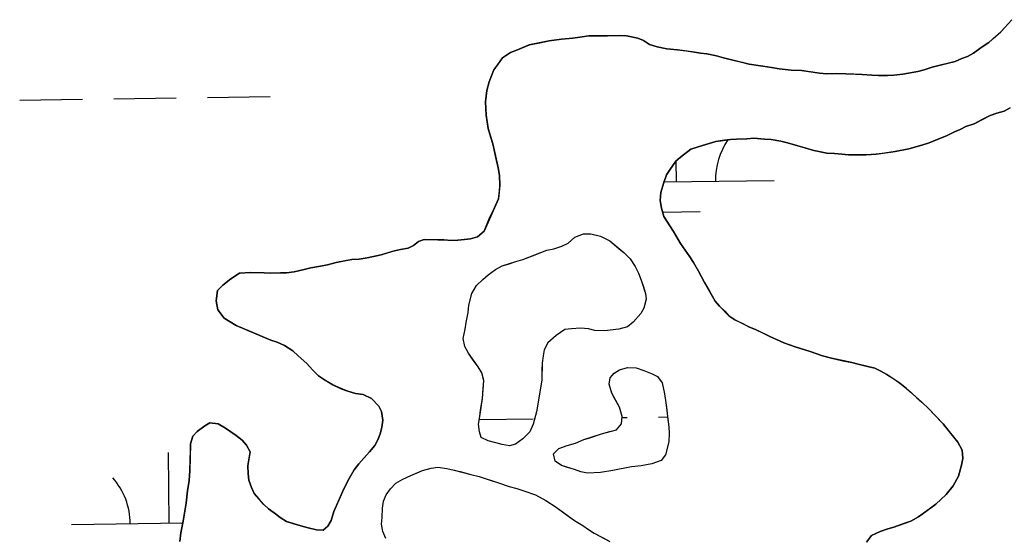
# Model space of a CAD drawing. Extents: x 3767014 to 3805179, y 361544 to 387384.
# Drawn here: x 3779530 to 3780033, y 375111 to 375376 of the extents above; entities that cross this region are included whole.
import ezdxf

# ---------------------------------------------------------------- set-up
doc = ezdxf.new("R2010")
doc.units = 0
doc.layers.add('V-TOPO-SHOR', color=7, linetype='Continuous')
doc.layers.add('V-WETL-SWMP', color=7, linetype='Continuous')

msp = doc.modelspace()

# ---------------------------------------------------------------- linework, layer by layer
at = {"layer": 'V-TOPO-SHOR'}
for points in [[(3779774.552, 375284.69), (3779774.967, 375288.499), (3779775.209, 375291.675), (3779775.018, 375296.615), (3779774.32, 375300.453), (3779773.183, 375305.735), (3779771.613, 375312.78), (3779770.583, 375315.991), (3779769.266, 375320.483), (3779768.168, 375327.356), (3779767.867, 375334.208), (3779768.492, 375339.922), (3779769.718, 375344.348), (3779772.106, 375350.494), (3779774.089, 375353.308), (3779776.561, 375356.589), (3779780.612, 375359.35), (3779784.148, 375360.691), (3779790.264, 375363.241), (3779795.546, 375364.377), (3779800.346, 375365.369), (3779806.734, 375366.159), (3779812.476, 375366.649), (3779817.275, 375367.478), (3779820.627, 375367.869), (3779826.038, 375367.89), (3779830.179, 375367.943), (3779836.393, 375368.103), (3779839.887, 375367.853), (3779845.748, 375366.747), (3779848.583, 375365.559), (3779851.712, 375363.409), (3779855.505, 375362.356), (3779860.572, 375361.271), (3779865.97, 375360.814), (3779870.412, 375360.222), (3779874.697, 375359.634), (3779877.705, 375359.079), (3779880.88, 375358.68), (3779885.791, 375357.756), (3779889.426, 375356.708), (3779894.96, 375355.293), (3779897.966, 375354.578), (3779902.556, 375353.505), (3779909.529, 375352.37), (3779913.971, 375351.778), (3779917.932, 375351.041), (3779923.965, 375350.406), (3779929.372, 375350.269), (3779934.13, 375349.509), (3779938.568, 375348.757), (3779942.221, 375348.505), (3779947.001, 375348.7), (3779951.931, 375348.413), (3779956.86, 375348.288), (3779960.203, 375348.202), (3779965.284, 375347.752), (3779968.624, 375347.666), (3779973.242, 375347.707), (3779976.427, 375347.785), (3779981.058, 375348.303), (3779988.733, 375349.695), (3779991.941, 375350.57), (3779996.112, 375351.895), (3780004.284, 375353.912), (3780007.808, 375354.776), (3780011.19, 375356.282), (3780014.082, 375357.32), (3780017.149, 375358.993), (3780021.045, 375361.918), (3780024.932, 375364.525), (3780027.211, 375366.534), (3780031.121, 375369.936), (3780033.417, 375372.584)], [(3780035.852, 375331.132), (3780032.786, 375329.461), (3780029.097, 375328.441), (3780025.724, 375327.253), (3780021.854, 375325.285), (3780017.496, 375323.01), (3780013.16, 375321.529), (3780010.256, 375320.012), (3780007.36, 375318.814), (3780003.651, 375316.999), (3779998.662, 375314.898), (3779994.482, 375313.253), (3779990.792, 375312.076), (3779984.056, 375310.179), (3779977.175, 375308.764), (3779970.465, 375307.824), (3779967.43, 375307.425), (3779962.327, 375307.078), (3779958.669, 375307.173), (3779953.256, 375307.152), (3779949.92, 375307.398), (3779946.11, 375307.814), (3779942.293, 375307.91), (3779938.967, 375308.635), (3779935.643, 375309.356), (3779931.064, 375310.746), (3779927.424, 375311.637), (3779922.212, 375313.204), (3779918.733, 375314.089), (3779913.822, 375315.01), (3779910.322, 375315.101), (3779904.921, 375315.559), (3779901.413, 375315.332), (3779896.156, 375315.148), (3779892.967, 375314.91), (3779889.932, 375314.513), (3779885.457, 375313.831), (3779878.721, 375311.934), (3779872.784, 375310.017)], [(3779872.784, 375310.017), (3779867.422, 375305.858), (3779865.143, 375303.849), (3779862.005, 375299.47), (3779860.344, 375296.808), (3779858.974, 375293.023), (3779857.407, 375287.811), (3779857.145, 375283.838), (3779857.84, 375279.84), (3779859.001, 375275.513), (3779860.836, 375272.598), (3779863.9, 375267.904), (3779867.561, 375261.76), (3779872.321, 375254.953), (3779874.156, 375252.041), (3779876.751, 375247.676), (3779878.266, 375244.77), (3779879.784, 375241.866), (3779882.067, 375237.829), (3779885.271, 375232.335), (3779887.431, 375229.732), (3779890.069, 375227.116), (3779892.24, 375224.833), (3779895.214, 375222.846), (3779899.299, 375220.829), (3779902.441, 375219.158), (3779906.064, 375217.632), (3779909.681, 375215.947), (3779913.14, 375214.265), (3779916.603, 375212.744), (3779920.22, 375211.058), (3779926.056, 375209), (3779929.214, 375207.963), (3779933.794, 375206.571), (3779939.946, 375204.345), (3779944.689, 375203.108), (3779950.387, 375201.846), (3779954.98, 375200.933), (3779958.3, 375200.05), (3779963.047, 375198.975), (3779966.687, 375198.084), (3779969.83, 375196.57), (3779972.812, 375194.901), (3779976.884, 375192.249), (3779979.542, 375190.431), (3779982.972, 375187.635), (3779985.465, 375185.503), (3779988.107, 375183.048), (3779990.755, 375180.75), (3779994.327, 375177.315), (3779996.962, 375174.542), (3780001.611, 375169.647), (3780005.466, 375164.771), (3780009.168, 375160.221), (3780011.294, 375156.186), (3780011.661, 375151.879), (3780011.098, 375148.551), (3780009.519, 375142.86), (3780006.846, 375137.994), (3780003.227, 375133.47), (3779997.847, 375128.515), (3779994.441, 375126.056), (3779989.086, 375122.054), (3779985.211, 375119.926), (3779981.514, 375118.589), (3779976.533, 375116.807), (3779973.326, 375115.935), (3779969.472, 375114.599), (3779965.12, 375112.484), (3779962.488, 375109.209)], [(3779637.77, 375165.478), (3779640.43, 375163.659), (3779643.549, 375161.191), (3779645.716, 375158.748), (3779647.696, 375155.352), (3779646.963, 375151.551), (3779646.4, 375148.223), (3779646.611, 375144.078), (3779647.006, 375140.885), (3779648.339, 375137.031), (3779649.693, 375133.971), (3779652.169, 375131.2), (3779654.645, 375128.431), (3779656.974, 375126.144), (3779660.572, 375123.664), (3779662.909, 375121.694), (3779666.2, 375119.699), (3779669.516, 375118.656), (3779673.464, 375117.442), (3779677.257, 375116.389), (3779681.533, 375115.484), (3779684.87, 375115.238), (3779687.309, 375117.243), (3779688.978, 375120.225), (3779690.368, 375124.806), (3779692.564, 375129.685), (3779694.768, 375134.881), (3779696.779, 375138.809), (3779698.284, 375141.635), (3779700.785, 375146.028), (3779703.093, 375149.151), (3779705.716, 375152.108), (3779708.665, 375155.377), (3779711.293, 375158.492), (3779713.128, 375161.787), (3779714.164, 375164.945), (3779714.879, 375167.952), (3779715.446, 375171.439), (3779714.764, 375175.912), (3779713.402, 375178.655), (3779709.683, 375182.57), (3779705.438, 375184.59), (3779701.473, 375185.169), (3779697.524, 375186.386), (3779694.213, 375187.586), (3779689.965, 375189.603), (3779685.887, 375191.938), (3779682.6, 375194.092), (3779679.498, 375197.195), (3779676.557, 375200.456), (3779672.201, 375204.388), (3779669.397, 375206.847), (3779665.172, 375209.663), (3779661.395, 375211.353), (3779658.237, 375212.387), (3779653.828, 375214.253), (3779646.9, 375217.136), (3779640.442, 375219.85), (3779634.333, 375223.668), (3779631.099, 375227.891), (3779630.264, 375232.527), (3779631.034, 375237.762), (3779633.653, 375240.559), (3779637.712, 375243.64), (3779642.245, 375246.546), (3779647.827, 375247.039), (3779654.828, 375246.859), (3779658.164, 375246.613), (3779663.103, 375246.806), (3779666.284, 375246.724), (3779670.12, 375247.263), (3779675.246, 375248.563), (3779678.609, 375249.272), (3779683.567, 375250.259), (3779687.084, 375250.806), (3779691.575, 375252.122), (3779695.894, 375252.966), (3779699.574, 375253.667), (3779703.396, 375253.728), (3779707.394, 375254.42), (3779710.595, 375255.135), (3779714.596, 375255.987), (3779718.289, 375257.165), (3779721.336, 375258.041), (3779724.537, 375258.756), (3779728.375, 375259.452), (3779731.118, 375260.814), (3779733.716, 375262.817), (3779736.608, 375263.857), (3779739.949, 375263.771), (3779743.449, 375263.681), (3779746.629, 375263.599), (3779750.442, 375263.341), (3779753.789, 375263.415), (3779757.141, 375263.806), (3779760.177, 375264.206), (3779763.703, 375265.23), (3779767.121, 375268.166), (3779769.827, 375274.304), (3779772.352, 375279.652), (3779774.552, 375284.69)], [(3779769.221, 375160.882), (3779765.743, 375162.555), (3779764.766, 375165.572), (3779764.338, 375169.457), (3779764.965, 375173.311), (3779765.403, 375176.645), (3779766.259, 375182.607), (3779766.743, 375187.699), (3779767.023, 375191.739), (3779766.069, 375195.637), (3779764.209, 375198.678), (3779761.657, 375202.086), (3779759.11, 375205.672), (3779757.26, 375209.063), (3779756.49, 375213.309), (3779757.492, 375218.033), (3779757.93, 375221.368), (3779758.94, 375226.447), (3779759.39, 375230.305), (3779760.953, 375236.25), (3779763.343, 375240.238), (3779766.591, 375243.322), (3779769.292, 375245.716), (3779773.059, 375248.434), (3779776.45, 375250.283), (3779779.467, 375251.262), (3779783.372, 375252.571), (3779786.917, 375253.536), (3779793.317, 375256.012), (3779799.187, 375258.324), (3779802.728, 375259.112), (3779806.808, 375260.417), (3779810.015, 375261.916), (3779813.439, 375264.996), (3779817.881, 375266.643), (3779821.756, 375266.721), (3779826.653, 375265.537), (3779831.345, 375263.128), (3779836.17, 375259.133), (3779838.582, 375257.134), (3779841.843, 375253.882), (3779844.38, 375249.943), (3779846.053, 375246.556), (3779847.37, 375243.003), (3779848.515, 375239.63), (3779849.662, 375236.257), (3779849.936, 375233.256), (3779848.763, 375228.712), (3779847.282, 375225.933), (3779843.301, 375221.636), (3779840.423, 375219.246), (3779835.989, 375217.952), (3779828.576, 375217.085), (3779823.654, 375217.388), (3779820.507, 375218.173), (3779816.466, 375218.453), (3779811.882, 375218.22), (3779808.352, 375217.782), (3779804.049, 375214.724), (3779799.728, 375210.964), (3779797.878, 375207.49), (3779797.27, 375204.339), (3779796.821, 375200.652), (3779796.727, 375196.96), (3779796.6, 375192.034), (3779795.97, 375188.004), (3779795.13, 375182.744), (3779793.893, 375175.736), (3779792.148, 375169.445), (3779790.46, 375165.439), (3779787.028, 375162.006), (3779783.262, 375159.289), (3779780.069, 375158.314), (3779776.393, 375159.113), (3779769.221, 375160.882)], [(3779832.897, 375145.69), (3779826.54, 375144.797), (3779820.017, 375144.439), (3779816.513, 375145.055), (3779813.373, 375146.194), (3779809.708, 375147.343), (3779806.74, 375148.299), (3779803.453, 375150.497), (3779802.669, 375154.214), (3779805.378, 375156.958), (3779809.644, 375158.609), (3779813.898, 375159.731), (3779818.17, 375161.558), (3779821.187, 375162.537), (3779827.046, 375164.499), (3779831.3, 375165.621), (3779834.845, 375166.586), (3779837.388, 375169.688), (3779837.659, 375173.377), (3779836.375, 375178.163), (3779834.187, 375182.091), (3779832.334, 375185.306), (3779831.044, 375189.917), (3779831.478, 375193.072), (3779833.651, 375195.483), (3779836.336, 375197.173), (3779840.417, 375198.475), (3779844.808, 375198.186), (3779848.822, 375196.851), (3779853.004, 375195.159), (3779855.788, 375193.857), (3779858.167, 375190.627), (3779859.255, 375184.966), (3779860.017, 375180.371), (3779860.453, 375176.838), (3779860.885, 375173.131), (3779861.458, 375168.013), (3779861.729, 375164.839), (3779861.44, 375160.446), (3779859.861, 375153.798), (3779857.672, 375150.861), (3779852.877, 375149.225), (3779847.395, 375148.133), (3779842.451, 375147.558), (3779832.897, 375145.69)], [(3779611.656, 375109.481), (3779612.248, 375113.923), (3779613.333, 375118.988), (3779614.093, 375123.746), (3779615.027, 375129.134), (3779615.664, 375135.325), (3779616.44, 375140.717), (3779616.884, 375145.641), (3779617.028, 375151.207), (3779617.15, 375155.979), (3779617.236, 375159.321), (3779618.293, 375163.272), (3779620.587, 375165.76), (3779624.476, 375168.525), (3779627.063, 375170.053), (3779631.349, 375169.623), (3779635.116, 375167.456), (3779637.77, 375165.478)], [(3779716.894, 375111.009), (3779715.403, 375114.569), (3779714.795, 375118.28), (3779715.061, 375121.794), (3779715.182, 375126.541), (3779715.801, 375130.045), (3779717.117, 375133.357), (3779719.311, 375136.468), (3779722.02, 375139.214), (3779725.598, 375141.412), (3779729.692, 375143.243), (3779732.895, 375144.568), (3779735.742, 375145.727), (3779740.176, 375147.019), (3779743.53, 375147.461), (3779748.089, 375146.816), (3779751.942, 375146.014), (3779754.913, 375145.233), (3779760.33, 375143.685), (3779764.705, 375142.694), (3779769.765, 375140.977), (3779774.478, 375139.45), (3779779.887, 375137.549), (3779783.909, 375136.566), (3779787.399, 375135.419), (3779793.33, 375133.332), (3779798.71, 375130.377), (3779803.906, 375127.076), (3779808.569, 375123.61), (3779813.408, 375120.141), (3779817.566, 375117.571), (3779820.507, 375115.56), (3779823.452, 375113.725), (3779827.965, 375111.318), (3779831.439, 375109.469)]]:
    msp.add_lwpolyline(points, dxfattribs=at)
at = {"layer": 'V-WETL-SWMP'}
for p, q in [((3779529.942, 375335.086), (3779561.939, 375335.531)), ((3779577.938, 375335.753), (3779609.935, 375336.197)), ((3779625.933, 375336.42), (3779657.93, 375336.864)), ((3779865.399, 375293.312), (3779865.251, 375303.944)), ((3779859.046, 375293.223), (3779915.394, 375294.006)), ((3779858.392, 375277.782), (3779877.612, 375278.049)), ((3779764.724, 375171.83), (3779792.229, 375172.212)), ((3779837.62, 375172.843), (3779840.225, 375172.879)), ((3779856.223, 375173.101), (3779860.857, 375173.166)), ((3779606.361, 375118.884), (3779605.861, 375154.88)), ((3779556.366, 375118.189), (3779613.331, 375118.981))]:
    msp.add_line(p, q, dxfattribs=at)
for points in [[(3780036.692, 375376.16), (3780031.12, 375369.936), (3780024.932, 375364.524), (3780021.044, 375361.918), (3780017.149, 375358.993), (3780014.081, 375357.321), (3780011.189, 375356.281), (3780007.808, 375354.777), (3779996.113, 375351.894), (3779991.94, 375350.569), (3779988.734, 375349.696), (3779981.057, 375348.302), (3779976.428, 375347.784), (3779968.625, 375347.666), (3779965.284, 375347.752), (3779960.202, 375348.202), (3779951.93, 375348.414), (3779947.002, 375348.7), (3779942.222, 375348.505), (3779938.567, 375348.758), (3779929.373, 375350.268), (3779923.965, 375350.407), (3779917.932, 375351.04), (3779913.972, 375351.779), (3779909.53, 375352.371), (3779902.555, 375353.505), (3779894.96, 375355.293), (3779889.425, 375356.708), (3779885.791, 375357.757), (3779880.88, 375358.679), (3779877.706, 375359.079), (3779874.696, 375359.634), (3779865.971, 375360.814), (3779860.571, 375361.271), (3779855.505, 375362.357), (3779851.712, 375363.409), (3779848.583, 375365.559), (3779845.749, 375366.747), (3779839.887, 375367.852), (3779836.392, 375368.102), (3779830.179, 375367.943), (3779820.627, 375367.87), (3779817.274, 375367.479), (3779812.477, 375366.648), (3779806.734, 375366.159), (3779800.346, 375365.368), (3779790.263, 375363.24), (3779784.148, 375360.691), (3779780.612, 375359.349), (3779776.561, 375356.588), (3779772.106, 375350.495)], [(3779772.106, 375350.495), (3779769.719, 375344.348), (3779768.491, 375339.922), (3779767.867, 375334.208), (3779768.168, 375327.355), (3779769.265, 375320.482), (3779771.613, 375312.781), (3779774.321, 375300.454), (3779775.018, 375296.616), (3779775.209, 375291.676), (3779774.552, 375284.689), (3779767.122, 375268.166), (3779763.704, 375265.229), (3779760.176, 375264.206), (3779753.788, 375263.415), (3779750.443, 375263.342), (3779746.629, 375263.599), (3779736.608, 375263.857), (3779733.716, 375262.817), (3779731.117, 375260.815), (3779728.376, 375259.453), (3779724.538, 375258.755), (3779721.336, 375258.042), (3779714.597, 375255.987), (3779707.393, 375254.421), (3779703.396, 375253.728), (3779699.574, 375253.667), (3779691.575, 375252.122), (3779687.084, 375250.805), (3779683.568, 375250.259), (3779678.608, 375249.272), (3779675.247, 375248.563), (3779670.119, 375247.262), (3779666.285, 375246.724), (3779663.104, 375246.806), (3779658.164, 375246.614), (3779654.828, 375246.859), (3779647.828, 375247.039), (3779642.244, 375246.546), (3779637.712, 375243.639), (3779633.653, 375240.559), (3779631.034, 375237.761), (3779630.263, 375232.528), (3779631.099, 375227.89), (3779634.333, 375223.668), (3779640.443, 375219.85), (3779658.238, 375212.388), (3779661.395, 375211.352), (3779665.172, 375209.663), (3779669.398, 375206.848), (3779672.2, 375204.388), (3779676.556, 375200.455), (3779679.497, 375197.196), (3779682.6, 375194.092), (3779685.888, 375191.938), (3779689.966, 375189.604), (3779694.212, 375187.585), (3779697.524, 375186.385), (3779701.473, 375185.169), (3779705.437, 375184.59), (3779709.683, 375182.57), (3779713.403, 375178.654), (3779714.765, 375175.913), (3779715.446, 375171.439), (3779714.879, 375167.951), (3779714.165, 375164.945), (3779713.128, 375161.788), (3779711.292, 375158.492), (3779708.665, 375155.376), (3779703.093, 375149.152), (3779700.784, 375146.028), (3779698.283, 375141.635), (3779694.767, 375134.881), (3779690.369, 375124.806), (3779688.977, 375120.226), (3779687.309, 375117.244), (3779684.869, 375115.238), (3779681.533, 375115.483), (3779677.258, 375116.389), (3779673.465, 375117.441), (3779666.2, 375119.698), (3779662.909, 375121.693), (3779660.572, 375123.663), (3779656.974, 375126.143), (3779654.646, 375128.432), (3779649.694, 375133.971), (3779648.34, 375137.031), (3779647.007, 375140.885), (3779646.611, 375144.079), (3779646.4, 375148.223), (3779647.697, 375155.353), (3779645.715, 375158.747), (3779643.55, 375161.191), (3779640.43, 375163.659), (3779637.77, 375165.478), (3779635.115, 375167.457), (3779631.35, 375169.623), (3779627.063, 375170.052), (3779624.477, 375168.526), (3779620.586, 375165.761), (3779618.293, 375163.273)], [(3779962.489, 375109.209), (3779965.12, 375112.484), (3779969.473, 375114.6), (3779973.327, 375115.934), (3779976.533, 375116.806), (3779985.21, 375119.926), (3779989.085, 375122.055), (3779997.847, 375128.515), (3780003.228, 375133.47), (3780006.846, 375137.994), (3780009.518, 375142.86), (3780011.097, 375148.55), (3780011.66, 375151.878), (3780011.294, 375156.185), (3780009.169, 375160.22), (3780001.611, 375169.647), (3779994.327, 375177.316), (3779990.754, 375180.75), (3779982.972, 375187.636), (3779979.542, 375190.431), (3779972.812, 375194.902), (3779969.831, 375196.57), (3779966.686, 375198.084), (3779958.3, 375200.051), (3779954.98, 375200.932), (3779944.689, 375203.107), (3779939.945, 375204.344), (3779933.794, 375206.571), (3779926.057, 375208.999), (3779920.22, 375211.059), (3779913.139, 375214.266), (3779906.063, 375217.632), (3779902.441, 375219.157), (3779895.213, 375222.846), (3779892.24, 375224.832), (3779887.431, 375229.731), (3779885.27, 375232.334), (3779879.784, 375241.867), (3779876.75, 375247.676), (3779874.156, 375252.04), (3779872.321, 375254.953), (3779867.562, 375261.761), (3779863.899, 375267.904), (3779859.001, 375275.512), (3779857.839, 375279.84), (3779857.146, 375283.837), (3779857.407, 375287.81), (3779858.974, 375293.023), (3779860.345, 375296.808), (3779862.005, 375299.471), (3779865.142, 375303.848), (3779867.423, 375305.858), (3779872.783, 375310.018), (3779878.722, 375311.935), (3779885.456, 375313.831), (3779892.966, 375314.911), (3779896.156, 375315.148), (3779901.413, 375315.331), (3779904.921, 375315.559), (3779910.322, 375315.101), (3779913.821, 375315.011), (3779918.732, 375314.089), (3779922.212, 375313.204), (3779927.424, 375311.637), (3779931.063, 375310.747), (3779935.643, 375309.356), (3779942.292, 375307.911), (3779946.11, 375307.813), (3779949.919, 375307.397), (3779953.256, 375307.152), (3779958.669, 375307.172), (3779962.327, 375307.078), (3779967.43, 375307.424), (3779977.175, 375308.765), (3779984.056, 375310.18), (3779990.791, 375312.076), (3779994.482, 375313.254), (3780003.652, 375316.998), (3780007.36, 375318.813), (3780010.256, 375320.012), (3780013.16, 375321.529), (3780017.496, 375323.009), (3780025.724, 375327.254), (3780029.097, 375328.441), (3780032.785, 375329.461), (3780035.852, 375331.133)], [(3779618.293, 375163.273), (3779617.236, 375159.321), (3779616.884, 375145.64), (3779616.439, 375140.717), (3779615.664, 375135.324), (3779615.027, 375129.133), (3779613.333, 375118.989), (3779612.248, 375113.923), (3779611.656, 375109.481)], [(3779716.895, 375111.009), (3779715.403, 375114.568), (3779714.794, 375118.28), (3779715.061, 375121.793), (3779715.183, 375126.542), (3779715.801, 375130.046), (3779717.118, 375133.357), (3779719.311, 375136.468), (3779722.021, 375139.215), (3779725.598, 375141.411), (3779729.693, 375143.242), (3779735.742, 375145.726), (3779740.175, 375147.02), (3779743.531, 375147.462), (3779748.09, 375146.816), (3779751.942, 375146.013), (3779760.331, 375143.685), (3779764.705, 375142.693), (3779774.478, 375139.449), (3779779.886, 375137.55), (3779783.909, 375136.566), (3779787.399, 375135.42), (3779793.33, 375133.332), (3779798.71, 375130.377), (3779803.905, 375127.075), (3779813.408, 375120.142), (3779817.566, 375117.571), (3779820.506, 375115.56), (3779823.451, 375113.724), (3779831.438, 375109.47)]]:
    msp.add_lwpolyline(points, dxfattribs=at)
for points in [[(3779776.392, 375159.113), (3779769.221, 375160.882), (3779765.744, 375162.555), (3779764.766, 375165.572), (3779764.338, 375169.456), (3779764.965, 375173.312), (3779766.26, 375182.607), (3779767.023, 375191.74), (3779766.068, 375195.637), (3779764.21, 375198.677), (3779759.109, 375205.672), (3779757.261, 375209.064), (3779756.49, 375213.308), (3779757.491, 375218.034), (3779757.929, 375221.367), (3779758.94, 375226.446), (3779759.391, 375230.306), (3779760.952, 375236.25), (3779763.343, 375240.237), (3779766.59, 375243.322), (3779769.292, 375245.716), (3779773.058, 375248.435), (3779776.45, 375250.284), (3779783.373, 375252.57), (3779786.918, 375253.535), (3779799.186, 375258.324), (3779802.727, 375259.113), (3779806.808, 375260.416), (3779810.015, 375261.917), (3779813.439, 375264.997), (3779817.881, 375266.643), (3779821.755, 375266.72), (3779826.653, 375265.537), (3779831.344, 375263.129), (3779838.582, 375257.134), (3779841.842, 375253.882), (3779844.381, 375249.944), (3779846.054, 375246.557), (3779847.371, 375243.003), (3779849.661, 375236.256), (3779849.936, 375233.257), (3779848.763, 375228.711), (3779847.283, 375225.933), (3779843.301, 375221.635), (3779840.423, 375219.245), (3779835.989, 375217.951), (3779828.575, 375217.085), (3779823.654, 375217.388), (3779820.506, 375218.173), (3779816.465, 375218.453), (3779811.883, 375218.219), (3779808.352, 375217.782), (3779804.049, 375214.724), (3779799.728, 375210.963), (3779797.878, 375207.491), (3779797.269, 375204.338), (3779796.822, 375200.653), (3779796.6, 375192.035), (3779795.129, 375182.744), (3779793.893, 375175.736), (3779792.147, 375169.444), (3779790.46, 375165.439), (3779787.027, 375162.007), (3779783.261, 375159.288), (3779780.068, 375158.314)], [(3779802.668, 375154.213), (3779805.378, 375156.959), (3779809.645, 375158.609), (3779813.898, 375159.732), (3779818.169, 375161.558), (3779827.046, 375164.498), (3779834.844, 375166.585), (3779837.388, 375169.688), (3779837.659, 375173.377), (3779836.374, 375178.163), (3779832.333, 375185.307), (3779831.044, 375189.916), (3779831.477, 375193.073), (3779833.651, 375195.482), (3779836.335, 375197.173), (3779840.417, 375198.476), (3779844.809, 375198.187), (3779848.823, 375196.851), (3779853.004, 375195.16), (3779855.787, 375193.856), (3779858.168, 375190.627), (3779859.254, 375184.966), (3779860.016, 375180.37), (3779861.458, 375168.013), (3779861.728, 375164.838), (3779861.439, 375160.445), (3779859.86, 375153.797), (3779857.672, 375150.861), (3779852.878, 375149.224), (3779847.394, 375148.134), (3779842.451, 375147.557), (3779832.898, 375145.69), (3779826.539, 375144.798), (3779820.017, 375144.438), (3779816.513, 375145.056), (3779813.374, 375146.193), (3779806.74, 375148.3), (3779803.452, 375150.496)]]:
    msp.add_lwpolyline(points, close=True, dxfattribs=at)
for centre, start, end in [((3779920.63, 375294.554), 145.0723, 181.56769), ((3779551.117, 375118.591), 0.02404, 41.5677)]:
    msp.add_arc(centre, 35.246, start, end, dxfattribs=at)

doc.saveas('drawing.dxf')
